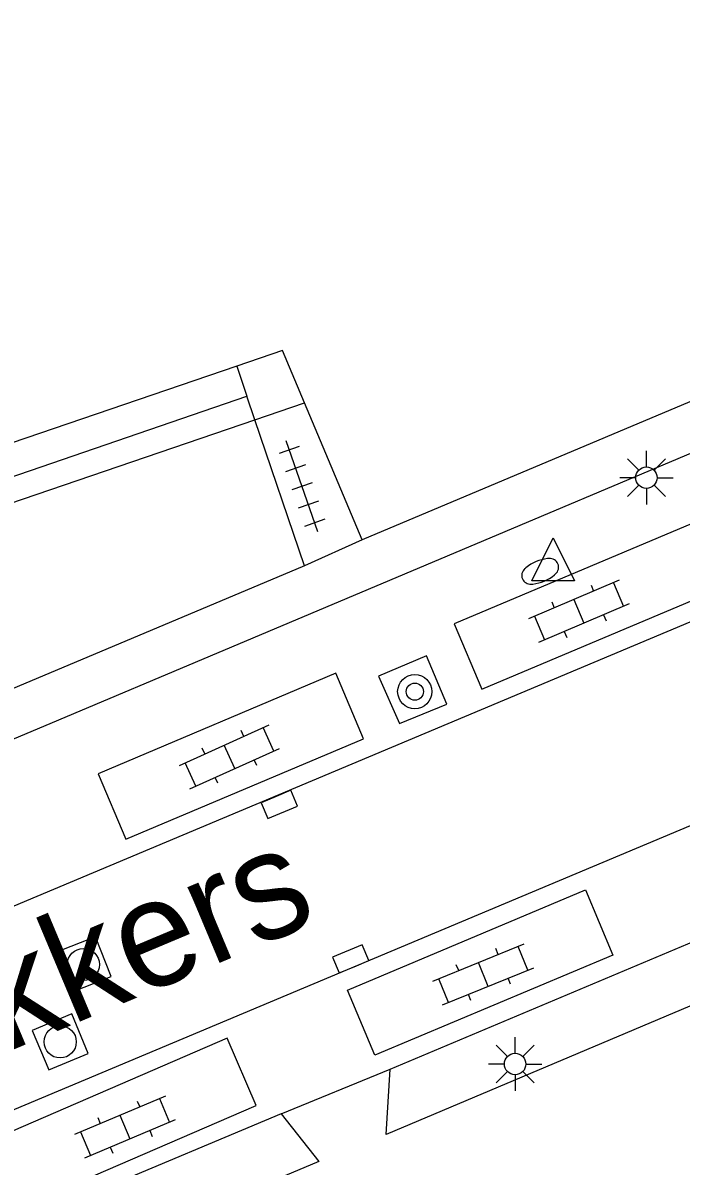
# Model space of a CAD drawing. Extents: x 132994 to 136000, y 393499 to 395512.
# Drawn here: x 134451.68 to 134467.06, y 394892.1 to 394918.78 of the extents above; entities that cross this region are included whole.
import ezdxf

# ---------------------------------------------------------------- set-up
doc = ezdxf.new("R2010")
doc.units = 0
for name, color, linetype in [('gg-anno-openbare ruimte label', 7, 'Continuous'), ('gg-bbg-hoofdgebouw', 7, 'Continuous'), ('gg-bbg-onder overbouw', 7, 'Continuous'), ('gg-bbg-pand overbouw', 7, 'Continuous'), ('gg-knt-verharding', 7, 'Continuous'), ('gg-knt-verharding nz', 7, 'Continuous'), ('gt-grn-weggrens', 7, 'Continuous'), ('gt-symb-boom', 7, 'Continuous'), ('gt-symb-brandkraan', 7, 'Continuous'), ('gt-symb-klinker verharding', 7, 'Continuous'), ('gt-symb-kolk', 7, 'Continuous'), ('gt-symb-lichtmast', 7, 'Continuous'), ('gt-symb-rioolschacht', 7, 'Continuous'), ('gt-symb-tegel verharding', 7, 'Continuous'), ('gt-symb-waterafsluiter', 7, 'Continuous')]:
    doc.layers.add(name, color=color, linetype=linetype)

# ---------------------------------------------------------------- blocks, each defined once
blk = doc.blocks.new('gt0-KL1')
at = {"layer": 'gt-symb-klinker verharding'}
for p, q in [((-1.15, 0.3), (1.15, 0.3)), ((-1, -0.3), (-1, 0.3)), ((-0.5, 0.3), (-0.5, 0.45)), ((0, -0.3), (0, 0.3)), ((0.5, 0.3), (0.5, 0.45)), ((1, -0.3), (1, 0.3)), ((-1.15, -0.3), (1.15, -0.3)), ((-0.5, -0.45), (-0.5, -0.3)), ((0.5, -0.45), (0.5, -0.3))]:
    blk.add_line(p, q, dxfattribs=at)
blk = doc.blocks.new('gt0-BR')
at = {"layer": 'gt-symb-brandkraan'}
for centre, radius, start, end in [((-0.244, 0), 0.206, 107.5669, 252.4331), ((0.599, -2.664), 3, 106.892, 107.5669), ((0, -0.691), 0.938, 73.108, 106.892), ((-0.599, -2.664), 3, 72.4331, 73.108), ((0.244, 0), 0.206, 287.567, 72.4331), ((0.599, 2.664), 3, 252.4331, 253.108), ((0, 0.691), 0.938, 253.108, 286.8921), ((-0.599, 2.664), 3, 286.8921, 287.567)]:
    blk.add_arc(centre, radius, start, end, dxfattribs=at)
blk = doc.blocks.new('gt0-WAFSL')
at = {"layer": 'gt-symb-waterafsluiter'}
for p, q in [((-0.5, -0.333), (0, 0.667)), ((0, 0.667), (0.5, -0.333)), ((0.5, -0.333), (-0.5, -0.333))]:
    blk.add_line(p, q, dxfattribs=at)
blk = doc.blocks.new('gt0-RS')
at = {"layer": 'gt-symb-rioolschacht'}
blk.add_lwpolyline([(-0.5, -0.5), (0.5, -0.5), (0.5, 0.5), (-0.5, 0.5)], close=True, dxfattribs=at)
blk.add_circle((0, 0), 0.375, dxfattribs=at)
blk = doc.blocks.new('gt0-KOLK')
at = {"layer": 'gt-symb-kolk'}
blk.add_lwpolyline([(0, 0), (0.375, 0), (0.375, 0.4), (-0.375, 0.4), (-0.375, 0), (0, 0)], dxfattribs=at)
blk = doc.blocks.new('gt0-BOOM')
at = {"layer": 'gt-symb-boom'}
for radius in [0.4, 0.2]:
    blk.add_circle((0, 0), radius, dxfattribs=at)
blk = doc.blocks.new('gt0-TEG1')
at = {"layer": 'gt-symb-tegel verharding'}
for p, q in [((-1.125, 0), (1.125, 0)), ((-0.9, -0.25), (-0.9, 0.25)), ((-0.45, -0.25), (-0.45, 0.25)), ((0, -0.25), (0, 0.25)), ((0.45, -0.25), (0.45, 0.25)), ((0.9, -0.25), (0.9, 0.25))]:
    blk.add_line(p, q, dxfattribs=at)
blk = doc.blocks.new('gt0-LMAST')
at = {"layer": 'gt-symb-lichtmast'}
for p, q in [((-0.005, 0.246), (-0.005, 0.621)), ((-0.182, 0.173), (-0.447, 0.438)), ((0.172, 0.173), (0.437, 0.438)), ((-0.255, -0.004), (-0.63, -0.004)), ((-0.182, -0.181), (-0.447, -0.446)), ((-0.005, -0.254), (-0.005, -0.629)), ((0.437, -0.446), (0.172, -0.181)), ((0.245, -0.004), (0.62, -0.004))]:
    blk.add_line(p, q, dxfattribs=at)
blk.add_circle((-0.005, -0.004), 0.25, dxfattribs=at)

msp = doc.modelspace()

# ---------------------------------------------------------------- linework, layer by layer
at = {"layer": 'gg-bbg-hoofdgebouw'}
msp.add_line((134459.604, 394906.715), (134458.257, 394909.914), dxfattribs=at)
msp.add_lwpolyline([(134493.445, 394921.149), (134493.515, 394920.983), (134488.951, 394919.066), (134488.897, 394919.195), (134487.942, 394918.791), (134487.985, 394918.662), (134459.604, 394906.715)], dxfattribs=at)
at = {"layer": 'gg-bbg-onder overbouw'}
msp.add_line((134456.675, 394910.772), (134364.909, 394879.399), dxfattribs=at)
msp.add_lwpolyline([(134458.257, 394909.914), (134457.742, 394911.137), (134456.675, 394910.772)], dxfattribs=at)
at = {"layer": 'gg-bbg-pand overbouw'}
msp.add_line((134457.101, 394909.52), (134458.257, 394909.914), dxfattribs=at)
msp.add_lwpolyline([(134368.437, 394879.768), (134368.595, 394879.323), (134457.101, 394909.52)], dxfattribs=at)
at = {"layer": 'gg-knt-verharding'}
for p, q in [((134458.261, 394906.106), (134457.101, 394909.52)), ((134371.366, 394864.533), (134475.931, 394908.443)), ((134459.604, 394906.715), (134458.261, 394906.106)), ((134477.607, 394904.381), (134388.343, 394866.943)), ((134460.256, 394894.365), (134473.875, 394900.084)), ((134457.713, 394893.32), (134442.99, 394887.15))]:
    msp.add_line(p, q, dxfattribs=at)
for points in [[(134584.853, 394958.313), (134452.012, 394902.3), (134416.867, 394887.518), (134364.509, 394865.585)], [(134461.757, 394904.758), (134462.401, 394903.231), (134467.957, 394905.572), (134467.313, 394907.1), (134461.757, 394904.758)], [(134458.261, 394906.106), (134416.72, 394888.633), (134369.478, 394868.905)], [(134459.989, 394903.532), (134460.474, 394902.426), (134461.582, 394902.88), (134461.108, 394904.007), (134459.989, 394903.532)], [(134453.441, 394901.256), (134454.088, 394899.727), (134459.639, 394902.073), (134458.993, 394903.603), (134453.441, 394901.256)], [(134473.875, 394900.084), (134474.905, 394899.06), (134460.163, 394892.834), (134460.256, 394894.365)], [(134459.899, 394894.686), (134459.26, 394896.208), (134464.822, 394898.545), (134465.462, 394897.022), (134459.899, 394894.686)], [(134457.129, 394893.517), (134456.451, 394895.084), (134450.924, 394892.693), (134451.603, 394891.125), (134457.129, 394893.517)], [(134457.713, 394893.32), (134458.594, 394892.204), (134444.823, 394886.411), (134442.99, 394887.15)]]:
    msp.add_lwpolyline(points, dxfattribs=at)
at = {"layer": 'gg-knt-verharding nz'}
for p in [(134456.675, 394910.772), (134368.437, 394879.768), (134457.101, 394909.52)]:
    msp.add_line(p, (134456.914, 394910.069), dxfattribs=at)
at = {"layer": 'gt-grn-weggrens'}
msp.add_line((134457.713, 394893.32), (134460.256, 394894.365), dxfattribs=at)

# ---------------------------------------------------------------- block references
at = {"layer": 'gt-symb-boom'}
msp.add_blockref('gt0-BOOM', (134460.834, 394903.173), dxfattribs=at)
at = {"layer": 'gt-symb-brandkraan', "rotation": -157.17745934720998}
msp.add_blockref('gt0-BR', (134463.763, 394905.981), dxfattribs=at)
at = {"layer": 'gt-symb-klinker verharding'}
for p, rotation in [((134464.668, 394905.048), -157.04963698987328), ((134456.506, 394901.65), 24.25908445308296), ((134462.436, 394896.572), 22.20564333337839), ((134454.064, 394893.009), -157.17745934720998)]:
    msp.add_blockref('gt0-KL1', p, dxfattribs=dict(at, rotation=rotation))
at = {"layer": 'gt-symb-kolk'}
for p, rotation in [((134457.595, 394900.726), -157.2302733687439), ((134459.416, 394896.752), 22.769726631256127)]:
    msp.add_blockref('gt0-KOLK', p, dxfattribs=dict(at, rotation=rotation))
at = {"layer": 'gt-symb-lichtmast'}
for p in [(134466.25, 394908.171), (134463.183, 394894.485)]:
    msp.add_blockref('gt0-LMAST', p, dxfattribs=at)
at = {"layer": 'gt-symb-rioolschacht'}
for p, rotation in [((134453.092, 394896.804), 21.64190048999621), ((134452.552, 394894.998), 112.76972663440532)]:
    msp.add_blockref('gt0-RS', p, dxfattribs=dict(at, rotation=rotation))
at = {"layer": 'gt-symb-tegel verharding', "rotation": 109.322482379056}
msp.add_blockref('gt0-TEG1', (134458.198, 394907.963), dxfattribs=at)
at = {"layer": 'gt-symb-waterafsluiter'}
msp.add_blockref('gt0-WAFSL', (134464.066, 394906.092), dxfattribs=at)

# ---------------------------------------------------------------- texts
at = {"layer": 'gg-anno-openbare ruimte label'}
msp.add_text('Ezelvense Akkers', height=2.5, rotation=22.8, dxfattribs=at).set_placement((134434.134, 394887.535))

doc.saveas('drawing.dxf')
